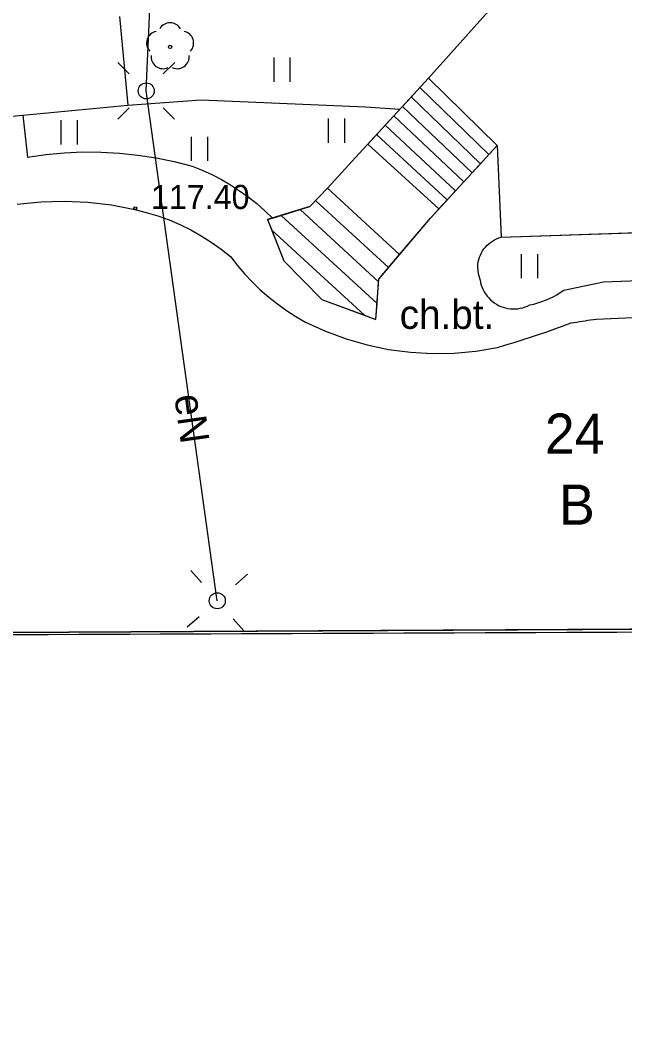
# Model space of a CAD drawing. Extents: x 6434771 to 6436222, y 5663454 to 5664782.
# Drawn here: x 6435063.81 to 6435082.63, y 5664273.25 to 5664304.41 of the extents above; entities that cross this region are included whole.
import ezdxf

# ---------------------------------------------------------------- set-up
doc = ezdxf.new("R2010")
doc.units = 0
for name, color, linetype in [('Warstwa 1', 7, 'Continuous'), ('Warstwa 11', 7, 'Continuous'), ('Warstwa 12', 7, 'Continuous'), ('Warstwa 13', 7, 'Continuous'), ('Warstwa 15', 7, 'Continuous'), ('Warstwa 2', 7, 'Continuous'), ('Warstwa 25', 7, 'Continuous'), ('Warstwa 36', 7, 'Continuous'), ('Warstwa 4', 7, 'Continuous'), ('Warstwa 5', 7, 'Continuous'), ('Warstwa 6', 7, 'Continuous'), ('Warstwa 8', 7, 'Continuous'), ('Warstwa 9', 7, 'Continuous')]:
    doc.layers.add(name, color=color, linetype=linetype)

msp = doc.modelspace()

# ---------------------------------------------------------------- linework, layer by layer
at = {"layer": 'Warstwa 1'}
msp.add_line((6435051.747, 5664285.303), (6435131.289, 5664285.721), dxfattribs=at)
msp.add_line((6435051.747, 5664285.303), (6435131.289, 5664285.721), dxfattribs=at)
msp.add_lwpolyline([(6435087.976, 5664308.128), (6435078.471, 5664307.792), (6435078.566, 5664304.891), (6435076.519, 5664302.605), (6435078.663, 5664300.509), (6435078.779, 5664297.657), (6435088.424, 5664297.981), (6435089.468, 5664299.959), (6435090.937, 5664301.561), (6435091.467, 5664301.565), (6435091.468, 5664303.325), (6435090.078, 5664303.302), (6435088.213, 5664305.344)], close=True, dxfattribs=at)
at = {"layer": 'Warstwa 11'}
msp.add_circle((6435068.483, 5664303.578), 0.05, dxfattribs=at)
for centre, start, end in [((6435068.483, 5664303.953), 30.1471, 149.8529), ((6435068.126, 5664303.694), 102.1471, 221.8529), ((6435068.84, 5664303.694), 318.1471, 77.8529), ((6435068.263, 5664303.275), 174.1471, 293.8529), ((6435068.703, 5664303.275), 246.1471, 5.8529)]:
    msp.add_arc(centre, 0.375, start, end, dxfattribs=at)
at = {"layer": 'Warstwa 12'}
for points in [[(6435067.74, 5664302.21), (6435067.95, 5664306.86), (6435069.45, 5664309.56), (6435072.34, 5664311.16), (6435075.8, 5664311.85), (6435075.33, 5664316.64), (6435083.71, 5664318.02), (6435099.11, 5664320.88), (6435106.62, 5664321.29), (6435110.776, 5664321.316), (6435117.77, 5664321.36), (6435124.55, 5664320.99), (6435124.41, 5664315.7), (6435123.48, 5664313.24), (6435127.46, 5664309.92), (6435128.59, 5664309.2)], [(6435069.95, 5664286.35), (6435067.74, 5664302.21)]]:
    msp.add_lwpolyline(points, dxfattribs=at)
at = {"layer": 'Warstwa 2'}
for points in [[(6435063.9, 5664301.45), (6435067.17, 5664301.77), (6435069.45, 5664301.93), (6435074.56, 5664301.71), (6435075.633, 5664301.643)], [(6435054.59, 5664285.26), (6435107.65, 5664285.48), (6435131.281, 5664285.5)]]:
    msp.add_lwpolyline(points, dxfattribs=at)
for centre in [(6435067.74, 5664302.21), (6435069.95, 5664286.35)]:
    msp.add_circle(centre, 0.25, dxfattribs=at)
at = {"layer": 'Warstwa 25'}
msp.add_circle((6435067.397, 5664298.563), 0.045, dxfattribs=at)
at = {"layer": 'Warstwa 36'}
for p, q in [((6435076.249, 5664302.313), (6435078.404, 5664300.227)), ((6435075.979, 5664302.02), (6435078.143, 5664299.945)), ((6435075.709, 5664301.726), (6435077.884, 5664299.664)), ((6435075.439, 5664301.433), (6435077.625, 5664299.382)), ((6435075.17, 5664301.141), (6435077.365, 5664299.1)), ((6435074.899, 5664300.848), (6435077.105, 5664298.818)), ((6435074.63, 5664300.554), (6435076.845, 5664298.536)), ((6435075.278, 5664296.714), (6435073.017, 5664298.788)), ((6435074.968, 5664296.274), (6435072.526, 5664298.516)), ((6435074.922, 5664295.592), (6435071.933, 5664298.334)), ((6435074.528, 5664295.229), (6435071.645, 5664297.875))]:
    msp.add_line(p, q, dxfattribs=at)
msp.add_lwpolyline([(6435076.519, 5664302.605), (6435074.36, 5664300.261), (6435073.377, 5664299.183), (6435072.83, 5664298.61), (6435071.515, 5664298.205), (6435072.019, 5664296.919), (6435073.205, 5664295.725), (6435074.887, 5664295.094), (6435074.973, 5664296.353), (6435076.586, 5664298.254), (6435078.663, 5664300.509)], close=True, dxfattribs=at)
msp.add_lwpolyline([(6435073.377, 5664299.183), (6435075.624, 5664297.121)], dxfattribs=at)
at = {"layer": 'Warstwa 4'}
for points in [[(6435067.211, 5664302.741), (6435066.858, 5664303.095)], [(6435068.271, 5664302.739), (6435068.625, 5664303.092)], [(6435067.209, 5664301.681), (6435066.855, 5664301.328)], [(6435068.269, 5664301.679), (6435068.622, 5664301.325)], [(6435069.454, 5664286.913), (6435069.124, 5664287.288)], [(6435070.513, 5664286.846), (6435070.888, 5664287.176)], [(6435069.387, 5664285.854), (6435069.012, 5664285.524)], [(6435070.446, 5664285.787), (6435070.776, 5664285.412)]]:
    msp.add_lwpolyline(points, dxfattribs=at)
at = {"layer": 'Warstwa 5'}
for p, q in [((6435076.519, 5664302.605), (6435078.566, 5664304.891)), ((6435066.91, 5664304.52), (6435067.17, 5664301.77)), ((6435071.719, 5664302.496), (6435071.719, 5664303.246)), ((6435072.219, 5664302.496), (6435072.219, 5664303.246)), ((6435076.25, 5664302.312), (6435076.519, 5664302.605)), ((6435075.98, 5664302.019), (6435076.25, 5664302.312)), ((6435067.17, 5664301.77), (6435069.45, 5664301.93)), ((6435067.17, 5664301.77), (6435069.45, 5664301.93)), ((6435069.45, 5664301.93), (6435074.56, 5664301.71)), ((6435069.45, 5664301.93), (6435074.56, 5664301.71)), ((6435075.709, 5664301.726), (6435075.98, 5664302.019)), ((6435063.9, 5664301.45), (6435067.17, 5664301.77)), ((6435074.56, 5664301.71), (6435075.633, 5664301.643)), ((6435074.56, 5664301.71), (6435075.633, 5664301.643)), ((6435075.439, 5664301.433), (6435075.633, 5664301.643)), ((6435075.633, 5664301.643), (6435075.709, 5664301.726)), ((6435063.9, 5664301.45), (6435064.05, 5664300.15)), ((6435065.098, 5664300.545), (6435065.098, 5664301.295)), ((6435065.598, 5664300.545), (6435065.598, 5664301.295)), ((6435073.414, 5664300.596), (6435073.414, 5664301.346)), ((6435073.914, 5664300.596), (6435073.914, 5664301.346)), ((6435075.17, 5664301.141), (6435075.439, 5664301.433)), ((6435074.9, 5664300.847), (6435075.17, 5664301.141)), ((6435069.153, 5664300.032), (6435069.153, 5664300.782)), ((6435069.653, 5664300.032), (6435069.653, 5664300.782)), ((6435074.63, 5664300.554), (6435074.9, 5664300.847)), ((6435064.618, 5664300.231), (6435065.19, 5664300.284)), ((6435065.19, 5664300.284), (6435065.764, 5664300.309)), ((6435065.764, 5664300.309), (6435066.338, 5664300.306)), ((6435066.338, 5664300.306), (6435066.912, 5664300.274)), ((6435066.912, 5664300.274), (6435067.483, 5664300.215)), ((6435073.377, 5664299.183), (6435074.36, 5664300.261)), ((6435074.36, 5664300.261), (6435074.63, 5664300.554)), ((6435064.05, 5664300.15), (6435064.618, 5664300.231)), ((6435067.483, 5664300.215), (6435068.051, 5664300.128)), ((6435068.051, 5664300.128), (6435068.613, 5664300.012)), ((6435068.613, 5664300.012), (6435069.17, 5664299.87)), ((6435069.17, 5664299.87), (6435069.479, 5664299.746)), ((6435069.479, 5664299.746), (6435069.782, 5664299.607)), ((6435069.782, 5664299.607), (6435070.078, 5664299.453)), ((6435070.078, 5664299.453), (6435070.366, 5664299.286)), ((6435070.366, 5664299.286), (6435070.646, 5664299.105)), ((6435070.646, 5664299.105), (6435070.916, 5664298.91)), ((6435072.83, 5664298.61), (6435073.377, 5664299.183)), ((6435063.726, 5664298.681), (6435064.457, 5664298.759)), ((6435064.457, 5664298.759), (6435065.192, 5664298.782)), ((6435065.192, 5664298.782), (6435065.927, 5664298.75)), ((6435065.927, 5664298.75), (6435066.658, 5664298.662)), ((6435070.916, 5664298.91), (6435071.177, 5664298.703)), ((6435071.177, 5664298.703), (6435071.428, 5664298.483)), ((6435066.658, 5664298.662), (6435067.38, 5664298.52)), ((6435067.38, 5664298.52), (6435067.742, 5664298.431)), ((6435067.742, 5664298.431), (6435068.098, 5664298.323)), ((6435071.428, 5664298.483), (6435071.667, 5664298.252)), ((6435071.933, 5664298.334), (6435072.526, 5664298.516)), ((6435072.526, 5664298.516), (6435072.83, 5664298.61)), ((6435068.098, 5664298.323), (6435068.448, 5664298.196)), ((6435068.448, 5664298.196), (6435068.79, 5664298.051)), ((6435071.667, 5664298.252), (6435071.933, 5664298.334)), ((6435068.79, 5664298.051), (6435069.125, 5664297.887)), ((6435069.125, 5664297.887), (6435069.45, 5664297.705)), ((6435078.779, 5664297.657), (6435088.12, 5664297.971)), ((6435069.45, 5664297.705), (6435069.765, 5664297.507)), ((6435069.765, 5664297.507), (6435070.068, 5664297.291)), ((6435078.341, 5664297.402), (6435078.395, 5664297.452)), ((6435078.395, 5664297.452), (6435078.452, 5664297.498)), ((6435078.452, 5664297.498), (6435078.512, 5664297.539)), ((6435078.512, 5664297.539), (6435078.575, 5664297.576)), ((6435078.575, 5664297.576), (6435078.641, 5664297.608)), ((6435078.641, 5664297.608), (6435078.709, 5664297.635)), ((6435078.709, 5664297.635), (6435078.779, 5664297.657)), ((6435070.068, 5664297.291), (6435070.36, 5664297.06)), ((6435078.136, 5664297.102), (6435078.168, 5664297.168)), ((6435078.168, 5664297.168), (6435078.204, 5664297.231)), ((6435078.204, 5664297.231), (6435078.246, 5664297.292)), ((6435078.246, 5664297.292), (6435078.291, 5664297.349)), ((6435078.291, 5664297.349), (6435078.341, 5664297.402)), ((6435079.42, 5664296.385), (6435079.42, 5664297.135)), ((6435079.92, 5664296.385), (6435079.92, 5664297.135)), ((6435070.36, 5664297.06), (6435070.573, 5664296.785)), ((6435078.053, 5664296.748), (6435078.059, 5664296.821)), ((6435078.059, 5664296.821), (6435078.07, 5664296.893)), ((6435078.07, 5664296.893), (6435078.087, 5664296.965)), ((6435078.087, 5664296.965), (6435078.109, 5664297.034)), ((6435078.109, 5664297.034), (6435078.136, 5664297.102)), ((6435070.573, 5664296.785), (6435070.799, 5664296.52)), ((6435070.799, 5664296.52), (6435071.037, 5664296.267)), ((6435078.052, 5664296.675), (6435078.053, 5664296.748)), ((6435078.052, 5664296.675), (6435078.057, 5664296.602)), ((6435078.057, 5664296.602), (6435078.067, 5664296.53)), ((6435078.067, 5664296.53), (6435078.083, 5664296.458)), ((6435071.037, 5664296.267), (6435071.288, 5664296.026)), ((6435078.083, 5664296.458), (6435078.104, 5664296.388)), ((6435078.104, 5664296.388), (6435078.13, 5664296.32)), ((6435078.13, 5664296.32), (6435078.144, 5664296.244)), ((6435078.144, 5664296.244), (6435078.165, 5664296.17)), ((6435080.73, 5664296.01), (6435081.97, 5664296.27)), ((6435081.97, 5664296.27), (6435086.88, 5664296.47)), ((6435071.288, 5664296.026), (6435071.55, 5664295.798)), ((6435078.165, 5664296.17), (6435078.19, 5664296.097)), ((6435078.19, 5664296.097), (6435078.221, 5664296.026)), ((6435078.221, 5664296.026), (6435078.257, 5664295.957)), ((6435078.257, 5664295.957), (6435078.298, 5664295.892)), ((6435078.298, 5664295.892), (6435078.344, 5664295.829)), ((6435080.513, 5664295.87), (6435080.623, 5664295.938)), ((6435080.623, 5664295.938), (6435080.73, 5664296.01)), ((6435071.55, 5664295.798), (6435071.823, 5664295.582)), ((6435071.823, 5664295.582), (6435072.106, 5664295.38)), ((6435078.344, 5664295.829), (6435078.394, 5664295.77)), ((6435078.394, 5664295.77), (6435078.448, 5664295.715)), ((6435078.448, 5664295.715), (6435078.507, 5664295.664)), ((6435078.507, 5664295.664), (6435078.568, 5664295.618)), ((6435078.568, 5664295.618), (6435078.633, 5664295.576)), ((6435078.633, 5664295.576), (6435078.701, 5664295.538)), ((6435079.67, 5664295.55), (6435079.797, 5664295.579)), ((6435079.797, 5664295.579), (6435079.921, 5664295.614)), ((6435079.921, 5664295.614), (6435080.044, 5664295.654)), ((6435080.044, 5664295.654), (6435080.165, 5664295.7)), ((6435080.165, 5664295.7), (6435080.284, 5664295.751)), ((6435080.284, 5664295.751), (6435080.4, 5664295.808)), ((6435080.4, 5664295.808), (6435080.513, 5664295.87)), ((6435072.106, 5664295.38), (6435072.399, 5664295.193)), ((6435078.701, 5664295.538), (6435078.772, 5664295.506)), ((6435078.772, 5664295.506), (6435078.844, 5664295.48)), ((6435078.844, 5664295.48), (6435078.919, 5664295.458)), ((6435078.919, 5664295.458), (6435078.994, 5664295.442)), ((6435078.994, 5664295.442), (6435079.071, 5664295.432)), ((6435079.071, 5664295.432), (6435079.148, 5664295.427)), ((6435079.148, 5664295.427), (6435079.226, 5664295.428)), ((6435079.226, 5664295.428), (6435079.303, 5664295.435)), ((6435079.303, 5664295.435), (6435079.379, 5664295.447)), ((6435079.379, 5664295.447), (6435079.454, 5664295.465)), ((6435079.454, 5664295.465), (6435079.528, 5664295.488)), ((6435079.528, 5664295.488), (6435079.6, 5664295.516)), ((6435079.6, 5664295.516), (6435079.67, 5664295.55)), ((6435081.74, 5664295.11), (6435086.87, 5664295.34)), ((6435072.399, 5664295.193), (6435072.7, 5664295.02)), ((6435072.7, 5664295.02), (6435073.32, 5664294.735)), ((6435080.708, 5664294.897), (6435080.96, 5664294.99)), ((6435080.96, 5664294.99), (6435081.046, 5664295.005)), ((6435081.046, 5664295.005), (6435081.133, 5664295.019)), ((6435081.133, 5664295.019), (6435081.219, 5664295.033)), ((6435081.219, 5664295.033), (6435081.306, 5664295.046)), ((6435081.306, 5664295.046), (6435081.393, 5664295.06)), ((6435081.393, 5664295.06), (6435081.479, 5664295.073)), ((6435081.479, 5664295.073), (6435081.566, 5664295.085)), ((6435081.566, 5664295.085), (6435081.653, 5664295.098)), ((6435081.653, 5664295.098), (6435081.74, 5664295.11)), ((6435073.32, 5664294.735), (6435073.959, 5664294.497)), ((6435079.949, 5664294.631), (6435080.203, 5664294.718)), ((6435080.203, 5664294.718), (6435080.456, 5664294.807)), ((6435080.456, 5664294.807), (6435080.708, 5664294.897)), ((6435073.959, 5664294.497), (6435074.614, 5664294.308)), ((6435078.927, 5664294.306), (6435079.184, 5664294.384)), ((6435079.184, 5664294.384), (6435079.439, 5664294.464)), ((6435079.439, 5664294.464), (6435079.695, 5664294.547)), ((6435079.695, 5664294.547), (6435079.949, 5664294.631)), ((6435074.614, 5664294.308), (6435075.281, 5664294.168)), ((6435075.281, 5664294.168), (6435075.957, 5664294.079)), ((6435075.957, 5664294.079), (6435076.638, 5664294.04)), ((6435076.638, 5664294.04), (6435077.319, 5664294.053)), ((6435077.319, 5664294.053), (6435077.998, 5664294.116)), ((6435077.998, 5664294.116), (6435078.67, 5664294.23)), ((6435078.67, 5664294.23), (6435078.927, 5664294.306)), ((6435054.59, 5664285.26), (6435107.65, 5664285.48))]:
    msp.add_line(p, q, dxfattribs=at)
at = {"layer": 'Warstwa 6'}
for points in [[(6435131.289, 5664285.721), (6435130.919, 5664334.482), (6435065.265, 5664317.253), (6435059.094, 5664315.587), (6435053.025, 5664314.031), (6435037.455, 5664310.048), (6435029.81, 5664308.021), (6435043.883, 5664284.998), (6435051.747, 5664285.303)], [(6435098.097, 5664260.969), (6435100.567, 5664260.959), (6435115.929, 5664261.053), (6435131.401, 5664261.136), (6435131.298, 5664276.59), (6435129.994, 5664277.916), (6435129.993, 5664280.316), (6435131.337, 5664281.49), (6435131.289, 5664285.721), (6435051.747, 5664285.303), (6435052.339, 5664266.444)]]:
    msp.add_lwpolyline(points, close=True, dxfattribs=at)
at = {"layer": 'Warstwa 8'}
for p, q in [((6435066.91, 5664304.52), (6435067.17, 5664301.77)), ((6435063.9, 5664301.45), (6435067.17, 5664301.77)), ((6435062.6, 5664301.34), (6435063.9, 5664301.45))]:
    msp.add_line(p, q, dxfattribs=at)
at = {"layer": 'Warstwa 9'}
for p, q in [((6435062.6, 5664301.34), (6435063.9, 5664301.45)), ((6435063.9, 5664301.45), (6435064.05, 5664300.15)), ((6435064.618, 5664300.231), (6435065.19, 5664300.284)), ((6435065.19, 5664300.284), (6435065.764, 5664300.309)), ((6435065.764, 5664300.309), (6435066.338, 5664300.306)), ((6435066.338, 5664300.306), (6435066.912, 5664300.274)), ((6435066.912, 5664300.274), (6435067.483, 5664300.215)), ((6435078.404, 5664300.227), (6435078.663, 5664300.509)), ((6435078.663, 5664300.509), (6435078.779, 5664297.657)), ((6435064.05, 5664300.15), (6435064.618, 5664300.231)), ((6435067.483, 5664300.215), (6435068.051, 5664300.128)), ((6435068.051, 5664300.128), (6435068.613, 5664300.012)), ((6435068.613, 5664300.012), (6435069.17, 5664299.87)), ((6435077.884, 5664299.664), (6435078.143, 5664299.945)), ((6435078.143, 5664299.945), (6435078.404, 5664300.227)), ((6435069.17, 5664299.87), (6435069.479, 5664299.746)), ((6435069.479, 5664299.746), (6435069.782, 5664299.607)), ((6435077.625, 5664299.382), (6435077.884, 5664299.664)), ((6435069.782, 5664299.607), (6435070.078, 5664299.453)), ((6435070.078, 5664299.453), (6435070.366, 5664299.286)), ((6435077.365, 5664299.1), (6435077.625, 5664299.382)), ((6435070.366, 5664299.286), (6435070.646, 5664299.105)), ((6435070.646, 5664299.105), (6435070.916, 5664298.91)), ((6435077.105, 5664298.818), (6435077.365, 5664299.1)), ((6435063.726, 5664298.681), (6435064.457, 5664298.759)), ((6435064.457, 5664298.759), (6435065.192, 5664298.782)), ((6435065.192, 5664298.782), (6435065.927, 5664298.75)), ((6435065.927, 5664298.75), (6435066.658, 5664298.662)), ((6435070.916, 5664298.91), (6435071.177, 5664298.703)), ((6435071.177, 5664298.703), (6435071.428, 5664298.483)), ((6435076.845, 5664298.536), (6435077.105, 5664298.818)), ((6435066.658, 5664298.662), (6435067.38, 5664298.52)), ((6435067.38, 5664298.52), (6435067.742, 5664298.431)), ((6435067.742, 5664298.431), (6435068.098, 5664298.323)), ((6435071.428, 5664298.483), (6435071.667, 5664298.252)), ((6435076.586, 5664298.254), (6435076.845, 5664298.536)), ((6435068.098, 5664298.323), (6435068.448, 5664298.196)), ((6435068.448, 5664298.196), (6435068.79, 5664298.051)), ((6435071.515, 5664298.205), (6435071.667, 5664298.252)), ((6435071.515, 5664298.205), (6435071.644, 5664297.875)), ((6435075.624, 5664297.121), (6435076.586, 5664298.254)), ((6435068.79, 5664298.051), (6435069.125, 5664297.887)), ((6435069.125, 5664297.887), (6435069.45, 5664297.705)), ((6435071.644, 5664297.875), (6435072.019, 5664296.919)), ((6435069.45, 5664297.705), (6435069.765, 5664297.507)), ((6435069.765, 5664297.507), (6435070.068, 5664297.291)), ((6435078.341, 5664297.402), (6435078.395, 5664297.452)), ((6435078.395, 5664297.452), (6435078.452, 5664297.498)), ((6435078.452, 5664297.498), (6435078.512, 5664297.539)), ((6435078.512, 5664297.539), (6435078.575, 5664297.576)), ((6435078.575, 5664297.576), (6435078.641, 5664297.608)), ((6435078.641, 5664297.608), (6435078.709, 5664297.635)), ((6435078.709, 5664297.635), (6435078.779, 5664297.657)), ((6435070.068, 5664297.291), (6435070.36, 5664297.06)), ((6435078.136, 5664297.102), (6435078.168, 5664297.168)), ((6435078.168, 5664297.168), (6435078.204, 5664297.231)), ((6435078.204, 5664297.231), (6435078.246, 5664297.292)), ((6435078.246, 5664297.292), (6435078.291, 5664297.349)), ((6435078.291, 5664297.349), (6435078.341, 5664297.402)), ((6435070.36, 5664297.06), (6435070.573, 5664296.785)), ((6435072.019, 5664296.919), (6435073.205, 5664295.725)), ((6435075.279, 5664296.713), (6435075.624, 5664297.121)), ((6435078.053, 5664296.748), (6435078.059, 5664296.821)), ((6435078.059, 5664296.821), (6435078.07, 5664296.893)), ((6435078.07, 5664296.893), (6435078.087, 5664296.965)), ((6435078.087, 5664296.965), (6435078.109, 5664297.034)), ((6435078.109, 5664297.034), (6435078.136, 5664297.102)), ((6435070.573, 5664296.785), (6435070.799, 5664296.52)), ((6435070.799, 5664296.52), (6435071.037, 5664296.267)), ((6435074.973, 5664296.353), (6435075.279, 5664296.713)), ((6435078.052, 5664296.675), (6435078.053, 5664296.748)), ((6435078.052, 5664296.675), (6435078.057, 5664296.602)), ((6435078.057, 5664296.602), (6435078.067, 5664296.53)), ((6435078.067, 5664296.53), (6435078.083, 5664296.458)), ((6435071.037, 5664296.267), (6435071.288, 5664296.026)), ((6435074.921, 5664295.592), (6435074.968, 5664296.274)), ((6435074.968, 5664296.274), (6435074.973, 5664296.353)), ((6435074.968, 5664296.274), (6435074.968, 5664296.274)), ((6435078.083, 5664296.458), (6435078.104, 5664296.388)), ((6435078.104, 5664296.388), (6435078.13, 5664296.32)), ((6435078.13, 5664296.32), (6435078.144, 5664296.244)), ((6435078.144, 5664296.244), (6435078.165, 5664296.17)), ((6435080.73, 5664296.01), (6435081.97, 5664296.27)), ((6435081.97, 5664296.27), (6435086.88, 5664296.47)), ((6435071.288, 5664296.026), (6435071.55, 5664295.798)), ((6435078.165, 5664296.17), (6435078.19, 5664296.097)), ((6435078.19, 5664296.097), (6435078.221, 5664296.026)), ((6435078.221, 5664296.026), (6435078.257, 5664295.957)), ((6435078.257, 5664295.957), (6435078.298, 5664295.892)), ((6435078.298, 5664295.892), (6435078.344, 5664295.829)), ((6435080.513, 5664295.87), (6435080.623, 5664295.938)), ((6435080.623, 5664295.938), (6435080.73, 5664296.01)), ((6435071.55, 5664295.798), (6435071.823, 5664295.582)), ((6435071.823, 5664295.582), (6435072.106, 5664295.38)), ((6435073.205, 5664295.725), (6435074.528, 5664295.229)), ((6435074.887, 5664295.094), (6435074.921, 5664295.592)), ((6435078.344, 5664295.829), (6435078.394, 5664295.77)), ((6435078.394, 5664295.77), (6435078.448, 5664295.715)), ((6435078.448, 5664295.715), (6435078.507, 5664295.664)), ((6435078.507, 5664295.664), (6435078.568, 5664295.618)), ((6435078.568, 5664295.618), (6435078.633, 5664295.576)), ((6435078.633, 5664295.576), (6435078.701, 5664295.538)), ((6435079.67, 5664295.55), (6435079.797, 5664295.579)), ((6435079.797, 5664295.579), (6435079.921, 5664295.614)), ((6435079.921, 5664295.614), (6435080.044, 5664295.654)), ((6435080.044, 5664295.654), (6435080.165, 5664295.7)), ((6435080.165, 5664295.7), (6435080.284, 5664295.751)), ((6435080.284, 5664295.751), (6435080.4, 5664295.808)), ((6435080.4, 5664295.808), (6435080.513, 5664295.87)), ((6435072.106, 5664295.38), (6435072.399, 5664295.193)), ((6435078.701, 5664295.538), (6435078.772, 5664295.506)), ((6435078.772, 5664295.506), (6435078.844, 5664295.48)), ((6435078.844, 5664295.48), (6435078.919, 5664295.458)), ((6435078.919, 5664295.458), (6435078.994, 5664295.442)), ((6435078.994, 5664295.442), (6435079.071, 5664295.432)), ((6435079.071, 5664295.432), (6435079.148, 5664295.427)), ((6435079.148, 5664295.427), (6435079.226, 5664295.428)), ((6435079.226, 5664295.428), (6435079.303, 5664295.435)), ((6435079.303, 5664295.435), (6435079.379, 5664295.447)), ((6435079.379, 5664295.447), (6435079.454, 5664295.465)), ((6435079.454, 5664295.465), (6435079.528, 5664295.488)), ((6435079.528, 5664295.488), (6435079.6, 5664295.516)), ((6435079.6, 5664295.516), (6435079.67, 5664295.55)), ((6435081.74, 5664295.11), (6435086.87, 5664295.34)), ((6435072.399, 5664295.193), (6435072.7, 5664295.02)), ((6435072.7, 5664295.02), (6435073.32, 5664294.735)), ((6435074.528, 5664295.229), (6435074.887, 5664295.094)), ((6435080.708, 5664294.897), (6435080.96, 5664294.99)), ((6435080.96, 5664294.99), (6435081.046, 5664295.005)), ((6435081.046, 5664295.005), (6435081.133, 5664295.019)), ((6435081.133, 5664295.019), (6435081.219, 5664295.033)), ((6435081.219, 5664295.033), (6435081.306, 5664295.046)), ((6435081.306, 5664295.046), (6435081.393, 5664295.06)), ((6435081.393, 5664295.06), (6435081.479, 5664295.073)), ((6435081.479, 5664295.073), (6435081.566, 5664295.085)), ((6435081.566, 5664295.085), (6435081.653, 5664295.098)), ((6435081.653, 5664295.098), (6435081.74, 5664295.11)), ((6435073.32, 5664294.735), (6435073.959, 5664294.497)), ((6435079.949, 5664294.631), (6435080.203, 5664294.718)), ((6435080.203, 5664294.718), (6435080.456, 5664294.807)), ((6435080.456, 5664294.807), (6435080.708, 5664294.897)), ((6435073.959, 5664294.497), (6435074.614, 5664294.308)), ((6435078.927, 5664294.306), (6435079.184, 5664294.384)), ((6435079.184, 5664294.384), (6435079.439, 5664294.464)), ((6435079.439, 5664294.464), (6435079.695, 5664294.547)), ((6435079.695, 5664294.547), (6435079.949, 5664294.631)), ((6435074.614, 5664294.308), (6435075.281, 5664294.168)), ((6435075.281, 5664294.168), (6435075.957, 5664294.079)), ((6435075.957, 5664294.079), (6435076.638, 5664294.04)), ((6435076.638, 5664294.04), (6435077.319, 5664294.053)), ((6435077.319, 5664294.053), (6435077.998, 5664294.116)), ((6435077.998, 5664294.116), (6435078.67, 5664294.23)), ((6435078.67, 5664294.23), (6435078.927, 5664294.306))]:
    msp.add_line(p, q, dxfattribs=at)

# ---------------------------------------------------------------- texts
at = {"layer": 'Warstwa 13'}
msp.add_text('eN', height=0.9, rotation=277.9304, dxfattribs=at).set_placement((6435068.609, 5664292.719))
at = {"layer": 'Warstwa 15'}
msp.add_text('24', height=1.25, dxfattribs=at).set_placement((6435080.141, 5664290.923))
at = {"layer": 'Warstwa 2'}
msp.add_text('B', height=1.25, dxfattribs=at).set_placement((6435080.582, 5664288.714))
at = {"layer": 'Warstwa 25'}
msp.add_text('117.40', height=0.75, dxfattribs=at).set_placement((6435067.886, 5664298.535))
at = {"layer": 'Warstwa 9'}
msp.add_text('ch.bt.', height=0.9, dxfattribs=at).set_placement((6435075.625, 5664294.807))

doc.saveas('drawing.dxf')
